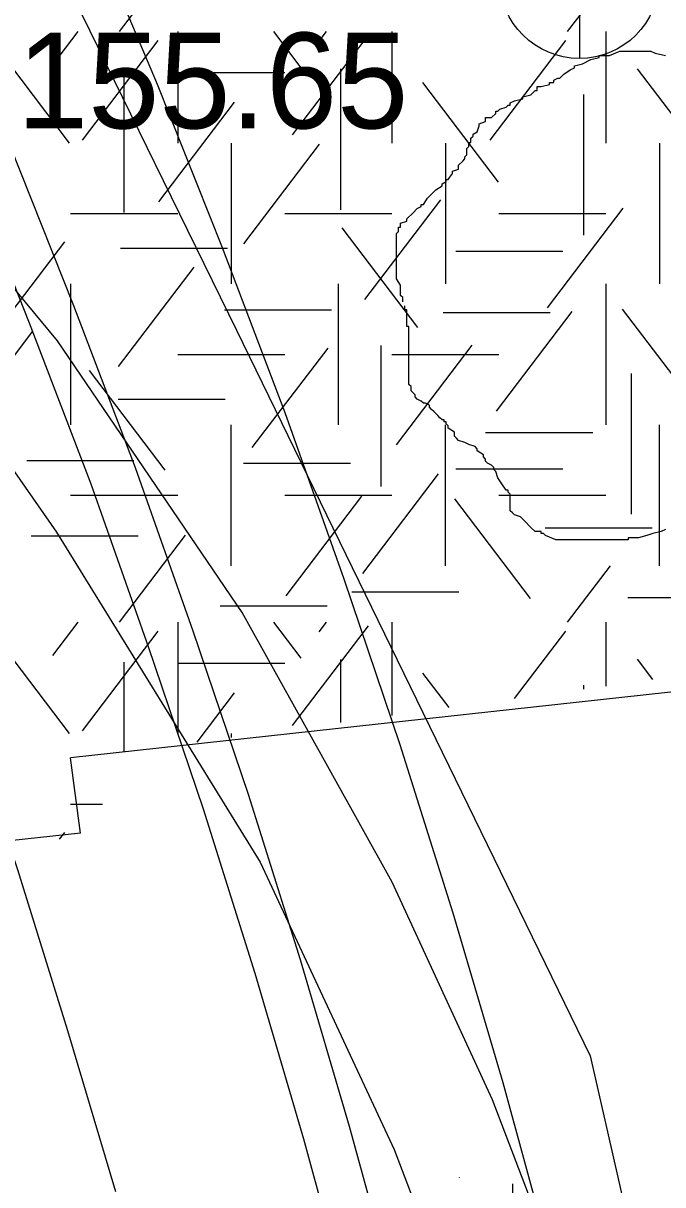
# Model space of a CAD drawing. Extents: x 419101 to 420177, y 4451541 to 4452254.
# Drawn here: x 420008.92 to 420016.94, y 4451805.35 to 4451819.92 of the extents above; entities that cross this region are included whole.
import ezdxf

# ---------------------------------------------------------------- set-up
doc = ezdxf.new("R2010")
doc.units = 0
for name, color, linetype in [('1_PLAN_ONAMA_SINIRI', 7, 'Continuous'), ('3_HALİHAZIR', 7, 'Continuous'), ('Level 3', 7, 'Continuous'), ('Level 41', 7, 'Continuous'), ('Level 53', 7, 'Continuous'), ('Level 60', 7, 'Continuous'), ('Level 62', 7, 'Continuous')]:
    doc.layers.add(name, color=color, linetype=linetype)

msp = doc.modelspace()

# ---------------------------------------------------------------- linework, layer by layer
at = {"layer": '1_PLAN_ONAMA_SINIRI'}
msp.add_lwpolyline([(420005.922, 4451829.171), (420006.937, 4451827.203), (420007.91, 4451825.215), (420008.84, 4451823.213), (420009.738, 4451821.201), (420010.599, 4451819.162), (420011.416, 4451817.109), (420012.204, 4451815.041), (420012.941, 4451812.955), (420013.645, 4451810.874), (420014.311, 4451808.763), (420014.935, 4451806.635), (420015.517, 4451804.509)], dxfattribs=at)
at = {"layer": '3_HALİHAZIR'}
msp.add_line((420015.897, 4451821.481), (420015.897, 4451819.481), dxfattribs=at)
for points in [[(420016.183, 4451802.812), (420014.806, 4451806.416), (420013.55, 4451809.148), (420011.666, 4451812.53), (420009.352, 4451815.941), (420006.902, 4451818.898), (420004.93, 4451820.761), (420003.094, 4451822.069), (420001.023, 4451823.149), (419999.186, 4451823.792), (419997.38, 4451824.161), (419995.379, 4451824.38)], [(419994.727, 4451823.039), (419996.583, 4451822.958), (419998.264, 4451822.712), (419999.358, 4451822.345), (420000.947, 4451821.713), (420002.549, 4451820.832), (420004.067, 4451819.739), (420006.023, 4451817.825), (420007.657, 4451815.949), (420009.339, 4451813.541), (420011.893, 4451809.398), (420013.575, 4451805.794), (420014.974, 4451802.119)]]:
    msp.add_lwpolyline(points, dxfattribs=at)
msp.add_circle((420015.897, 4451820.481), 1, dxfattribs=at)
at = {"layer": 'Level 3'}
for points in [[(420015.938, 4451819.417), (420016.042, 4451819.469), (420016.145, 4451819.495), (420016.145, 4451819.521), (420016.171, 4451819.521), (420016.197, 4451819.521), (420016.275, 4451819.521), (420016.405, 4451819.573), (420016.509, 4451819.573), (420016.586, 4451819.573), (420016.638, 4451819.573), (420016.716, 4451819.573), (420016.768, 4451819.573), (420016.794, 4451819.573), (420016.846, 4451819.547), (420016.976, 4451819.521)], [(420013.681, 4451816.431), (420013.681, 4451816.457), (420013.681, 4451816.482), (420013.655, 4451816.508), (420013.655, 4451816.534), (420013.655, 4451816.56), (420013.655, 4451816.586), (420013.655, 4451816.612), (420013.655, 4451816.638), (420013.603, 4451816.716), (420013.603, 4451816.794), (420013.603, 4451816.82), (420013.603, 4451816.898), (420013.603, 4451816.976), (420013.603, 4451817.002), (420013.603, 4451817.028), (420013.603, 4451817.054), (420013.603, 4451817.08), (420013.603, 4451817.106), (420013.603, 4451817.132), (420013.603, 4451817.158), (420013.603, 4451817.184), (420013.603, 4451817.21), (420013.603, 4451817.288), (420013.629, 4451817.313), (420013.629, 4451817.339), (420013.629, 4451817.365), (420013.655, 4451817.365), (420013.655, 4451817.391), (420013.655, 4451817.417), (420013.733, 4451817.443), (420013.733, 4451817.469), (420013.811, 4451817.547), (420013.863, 4451817.599), (420013.914, 4451817.625), (420013.914, 4451817.651), (420013.94, 4451817.651), (420013.992, 4451817.729), (420014.044, 4451817.781), (420014.096, 4451817.833), (420014.174, 4451817.885), (420014.174, 4451817.911), (420014.226, 4451817.937), (420014.226, 4451817.963), (420014.252, 4451817.963), (420014.304, 4451818.041), (420014.304, 4451818.067), (420014.381, 4451818.093), (420014.381, 4451818.118), (420014.381, 4451818.144), (420014.433, 4451818.196), (420014.459, 4451818.222), (420014.459, 4451818.248), (420014.485, 4451818.274), (420014.485, 4451818.3), (420014.485, 4451818.326), (420014.485, 4451818.352), (420014.511, 4451818.378), (420014.511, 4451818.404), (420014.511, 4451818.43), (420014.537, 4451818.43), (420014.537, 4451818.456), (420014.537, 4451818.482), (420014.563, 4451818.508), (420014.563, 4451818.534), (420014.615, 4451818.56), (420014.641, 4451818.638), (420014.641, 4451818.664), (420014.719, 4451818.69), (420014.719, 4451818.716), (420014.719, 4451818.742), (420014.796, 4451818.742), (420014.848, 4451818.794), (420014.848, 4451818.82), (420014.874, 4451818.82), (420014.9, 4451818.846), (420014.978, 4451818.872), (420015.004, 4451818.898), (420015.03, 4451818.898), (420015.03, 4451818.924), (420015.082, 4451818.949), (420015.186, 4451818.975), (420015.186, 4451819.001), (420015.289, 4451819.027), (420015.341, 4451819.079), (420015.367, 4451819.079), (420015.367, 4451819.105), (420015.367, 4451819.131), (420015.419, 4451819.131), (420015.523, 4451819.157), (420015.523, 4451819.183), (420015.549, 4451819.183), (420015.575, 4451819.183), (420015.575, 4451819.209), (420015.627, 4451819.235), (420015.653, 4451819.235), (420015.704, 4451819.287), (420015.782, 4451819.339), (420015.834, 4451819.365), (420015.834, 4451819.391), (420015.938, 4451819.417)], [(420015.627, 4451813.444), (420015.601, 4451813.444), (420015.471, 4451813.496), (420015.445, 4451813.522), (420015.419, 4451813.522), (420015.419, 4451813.548), (420015.341, 4451813.548), (420015.289, 4451813.6), (420015.212, 4451813.678), (420015.16, 4451813.73), (420015.082, 4451813.756), (420015.056, 4451813.782), (420015.03, 4451813.808), (420015.03, 4451813.834), (420015.03, 4451813.912), (420015.03, 4451813.99), (420015.03, 4451814.015), (420015.004, 4451814.041), (420015.004, 4451814.067), (420014.978, 4451814.067), (420014.926, 4451814.145), (420014.874, 4451814.223), (420014.848, 4451814.301), (420014.822, 4451814.327), (420014.822, 4451814.353), (420014.796, 4451814.379), (420014.745, 4451814.405), (420014.719, 4451814.431), (420014.719, 4451814.457), (420014.693, 4451814.483), (420014.693, 4451814.509), (420014.615, 4451814.561), (420014.615, 4451814.587), (420014.589, 4451814.613), (420014.511, 4451814.639), (420014.459, 4451814.665), (420014.381, 4451814.691), (420014.355, 4451814.717), (420014.33, 4451814.743), (420014.33, 4451814.769), (420014.33, 4451814.795), (420014.252, 4451814.846), (420014.252, 4451814.872), (420014.226, 4451814.898), (420014.226, 4451814.924), (420014.2, 4451814.924), (420014.2, 4451814.95), (420014.174, 4451814.95), (420014.148, 4451814.976), (420014.122, 4451815.002), (420014.096, 4451815.028), (420014.07, 4451815.054), (420014.044, 4451815.08), (420014.018, 4451815.106), (420014.018, 4451815.132), (420013.966, 4451815.158), (420013.94, 4451815.158), (420013.914, 4451815.184), (420013.863, 4451815.21), (420013.837, 4451815.236), (420013.837, 4451815.262), (420013.811, 4451815.288), (420013.785, 4451815.314), (420013.785, 4451815.34), (420013.785, 4451815.366), (420013.759, 4451815.392), (420013.759, 4451815.418), (420013.759, 4451815.444), (420013.759, 4451815.522), (420013.759, 4451815.574), (420013.759, 4451815.6), (420013.759, 4451815.626), (420013.759, 4451815.651), (420013.759, 4451815.677), (420013.759, 4451815.703), (420013.759, 4451815.729), (420013.759, 4451815.755), (420013.759, 4451815.781), (420013.759, 4451815.807), (420013.759, 4451815.833), (420013.759, 4451815.859), (420013.759, 4451815.885), (420013.759, 4451815.911), (420013.759, 4451815.937), (420013.759, 4451815.963), (420013.759, 4451815.989), (420013.759, 4451816.067), (420013.759, 4451816.093), (420013.759, 4451816.119), (420013.733, 4451816.119), (420013.733, 4451816.145), (420013.733, 4451816.171), (420013.733, 4451816.197), (420013.733, 4451816.223), (420013.733, 4451816.249), (420013.733, 4451816.275), (420013.733, 4451816.301), (420013.733, 4451816.327), (420013.707, 4451816.327), (420013.707, 4451816.353), (420013.707, 4451816.379)], [(420016.976, 4451813.574), (420016.924, 4451813.548), (420016.82, 4451813.522), (420016.742, 4451813.496), (420016.638, 4451813.47), (420016.586, 4451813.47), (420016.56, 4451813.47), (420016.535, 4451813.47), (420016.509, 4451813.47), (420016.509, 4451813.444), (420016.483, 4451813.444), (420016.457, 4451813.444), (420016.431, 4451813.444), (420016.405, 4451813.444), (420016.379, 4451813.444), (420016.353, 4451813.444), (420016.327, 4451813.444), (420016.301, 4451813.444), (420016.275, 4451813.444), (420016.197, 4451813.444), (420016.145, 4451813.444), (420016.068, 4451813.444), (420016.016, 4451813.444), (420015.99, 4451813.444), (420015.964, 4451813.444), (420015.912, 4451813.444), (420015.834, 4451813.444), (420015.808, 4451813.444), (420015.756, 4451813.444), (420015.73, 4451813.444), (420015.678, 4451813.444), (420015.653, 4451813.444), (420015.627, 4451813.444)]]:
    msp.add_lwpolyline(points, dxfattribs=at)
at = {"layer": 'Level 41'}
for p, q in [((420010.129, 4451819.819), (420010.958, 4451820.91)), ((420015.749, 4451819.819), (420016.286, 4451820.525)), ((420009.292, 4451819.402), (420009.609, 4451819.819)), ((420010.858, 4451819.819), (420010.858, 4451818.421)), ((420012.407, 4451819.367), (420012.063, 4451819.819)), ((420012.3, 4451818.525), (420013.25, 4451819.775)), ((420012.633, 4451819.699), (420012.724, 4451819.819)), ((420013.544, 4451819.819), (420013.544, 4451818.421)), ((420016.23, 4451819.819), (420016.23, 4451818.421)), ((420009.503, 4451818.421), (420008.554, 4451819.671)), ((420009.663, 4451818.456), (420010.612, 4451819.706)), ((420014.777, 4451818.456), (420015.726, 4451819.706)), ((420010.183, 4451819.317), (420010.183, 4451817.55)), ((420010.858, 4451819.305), (420012.201, 4451819.305)), ((420012.9, 4451819.352), (420012.9, 4451817.585)), ((420017.574, 4451818.105), (420016.625, 4451819.354)), ((420014.884, 4451817.93), (420013.935, 4451819.179)), ((420015.948, 4451819.031), (420015.948, 4451817.264)), ((420010.623, 4451817.684), (420011.572, 4451818.934)), ((420011.53, 4451818.421), (420011.53, 4451816.654)), ((420014.216, 4451818.421), (420014.216, 4451816.654)), ((420016.902, 4451818.421), (420016.902, 4451816.654)), ((420016.902, 4451818.421), (420016.902, 4451816.654)), ((420011.689, 4451817.159), (420012.638, 4451818.409)), ((420013.206, 4451816.458), (420014.157, 4451817.707)), ((420015.497, 4451816.353), (420016.446, 4451817.603)), ((420009.515, 4451817.537), (420010.858, 4451817.537)), ((420012.201, 4451817.537), (420013.544, 4451817.537)), ((420014.887, 4451817.537), (420016.23, 4451817.537)), ((420013.872, 4451816.108), (420012.922, 4451817.357)), ((420008.492, 4451815.933), (420009.441, 4451817.182)), ((420010.139, 4451817.103), (420011.482, 4451817.103)), ((420014.347, 4451817.067), (420015.69, 4451817.067)), ((420010.117, 4451815.616), (420011.066, 4451816.866)), ((420009.515, 4451816.654), (420009.515, 4451814.887)), ((420012.873, 4451816.654), (420012.873, 4451814.887)), ((420016.23, 4451816.654), (420016.23, 4451814.887)), ((420011.445, 4451816.33), (420012.788, 4451816.33)), ((420014.187, 4451816.297), (420015.53, 4451816.297)), ((420014.857, 4451815.056), (420015.807, 4451816.306)), ((420017.387, 4451815.09), (420016.438, 4451816.339)), ((420008.482, 4451815.324), (420009.041, 4451816.06)), ((420011.794, 4451814.6), (420012.744, 4451815.85)), ((420013.405, 4451815.882), (420013.405, 4451814.114)), ((420013.605, 4451814.636), (420014.554, 4451815.885)), ((420010.858, 4451815.77), (420012.201, 4451815.77)), ((420013.544, 4451815.77), (420014.887, 4451815.77)), ((420010.702, 4451814.319), (420009.753, 4451815.569)), ((420016.548, 4451815.532), (420016.548, 4451813.764)), ((420010.112, 4451815.21), (420011.455, 4451815.21)), ((420011.53, 4451813.119), (420011.53, 4451814.887)), ((420014.216, 4451813.119), (420014.216, 4451814.887)), ((420014.721, 4451814.789), (420016.064, 4451814.789)), ((420016.902, 4451813.119), (420016.902, 4451814.887)), ((420008.967, 4451814.438), (420010.31, 4451814.438)), ((420011.684, 4451814.404), (420013.027, 4451814.404)), ((420013.18, 4451813.022), (420014.129, 4451814.272)), ((420014.347, 4451814.333), (420015.69, 4451814.333)), ((420009.515, 4451814.003), (420010.858, 4451814.003)), ((420012.201, 4451814.003), (420013.544, 4451814.003)), ((420012.22, 4451812.743), (420013.169, 4451813.992)), ((420015.283, 4451812.708), (420014.333, 4451813.957)), ((420014.887, 4451814.003), (420016.23, 4451814.003)), ((420009.021, 4451813.492), (420010.363, 4451813.492)), ((420010.129, 4451812.41), (420010.958, 4451813.501)), ((420015.466, 4451813.596), (420016.809, 4451813.596)), ((420015.749, 4451812.41), (420016.286, 4451813.116)), ((420013.043, 4451812.791), (420014.386, 4451812.791)), ((420011.391, 4451812.616), (420012.734, 4451812.616)), ((420016.505, 4451812.722), (420017.848, 4451812.722)), ((420009.292, 4451811.993), (420009.609, 4451812.41)), ((420009.663, 4451811.047), (420010.612, 4451812.297)), ((420010.858, 4451812.41), (420010.858, 4451811.012)), ((420012.407, 4451811.958), (420012.063, 4451812.41)), ((420012.3, 4451811.116), (420013.25, 4451812.366)), ((420012.633, 4451812.29), (420012.724, 4451812.41)), ((420013.544, 4451812.41), (420013.544, 4451811.24)), ((420015.084, 4451811.452), (420015.726, 4451812.297)), ((420016.23, 4451812.41), (420016.23, 4451811.609)), ((420009.503, 4451811.012), (420008.554, 4451812.262)), ((420010.183, 4451811.908), (420010.183, 4451810.779)), ((420010.858, 4451811.896), (420012.201, 4451811.896)), ((420012.9, 4451811.943), (420012.9, 4451811.152)), ((420016.819, 4451811.69), (420016.625, 4451811.945)), ((420014.262, 4451811.339), (420013.935, 4451811.77)), ((420015.948, 4451811.622), (420015.948, 4451811.57)), ((420011.101, 4451810.905), (420011.572, 4451811.525)), ((420011.53, 4451811.012), (420011.53, 4451810.964)), ((420009.515, 4451810.128), (420009.913, 4451810.128)), ((420009.376, 4451809.688), (420009.441, 4451809.773)), ((420014.388, 4451805.442), (420014.388, 4451805.44)), ((420015.06, 4451805.365), (420015.06, 4451803.673))]:
    msp.add_line(p, q, dxfattribs=at)
at = {"layer": 'Level 53'}
for points in [[(420003.118, 4451830.145), (420004.153, 4451828.235), (420005.149, 4451826.304), (420006.104, 4451824.353), (420007.019, 4451822.384), (420007.903, 4451820.404), (420008.748, 4451818.403), (420009.552, 4451816.383), (420010.326, 4451814.352), (420011.05, 4451812.301), (420011.743, 4451810.252), (420012.396, 4451808.18), (420013.01, 4451806.089), (420013.583, 4451803.999)], [(420002.597, 4451829.857), (420003.627, 4451827.957), (420004.617, 4451826.037), (420005.567, 4451824.097), (420006.477, 4451822.137), (420007.357, 4451820.167), (420008.197, 4451818.177), (420008.997, 4451816.167), (420009.767, 4451814.147), (420010.487, 4451812.107), (420011.177, 4451810.067), (420011.827, 4451808.007), (420012.437, 4451805.927), (420013.007, 4451803.847)], [(420000.457, 4451828.677), (420001.457, 4451826.807), (420002.427, 4451824.937), (420003.357, 4451823.037), (420004.247, 4451821.117), (420005.107, 4451819.187), (420005.927, 4451817.237), (420006.717, 4451815.277), (420007.467, 4451813.297), (420008.177, 4451811.307), (420008.847, 4451809.307), (420009.477, 4451807.287), (420010.077, 4451805.267)]]:
    msp.add_lwpolyline(points, dxfattribs=at)
at = {"layer": 'Level 60'}
for p, q in [((420005.89, 4451827.719), (420011.595, 4451816.075)), ((420011.595, 4451816.075), (420016.033, 4451806.97)), ((420016.033, 4451806.97), (420019.239, 4451792.864))]:
    msp.add_line(p, q, dxfattribs=at)
at = {"layer": 'Level 62'}
for p, q in [((420018.449, 4451811.685), (420009.513, 4451810.71)), ((420018.449, 4451811.685), (420009.513, 4451810.71)), ((420018.449, 4451811.685), (420009.513, 4451810.71)), ((420009.637, 4451809.764), (420009.513, 4451810.71)), ((420009.637, 4451809.764), (420009.513, 4451810.71)), ((420009.637, 4451809.764), (420009.513, 4451810.71)), ((420009.637, 4451809.764), (420002.202, 4451808.952)), ((420009.637, 4451809.764), (420002.202, 4451808.952)), ((420009.637, 4451809.764), (420002.202, 4451808.952))]:
    msp.add_line(p, q, dxfattribs=at)
for radius, start, end in [(116.858, 129.83653, 160.61008), (125.858, 136.25666, 162.61421)]:
    msp.add_arc((420121.033, 4451722.239), radius, start, end, dxfattribs=at)

# ---------------------------------------------------------------- texts
at = {"layer": '3_HALİHAZIR'}
msp.add_text('155.65 ', height=1.2, rotation=359.9971, dxfattribs=at).set_placement((420008.843, 4451818.606))

doc.saveas('drawing.dxf')
